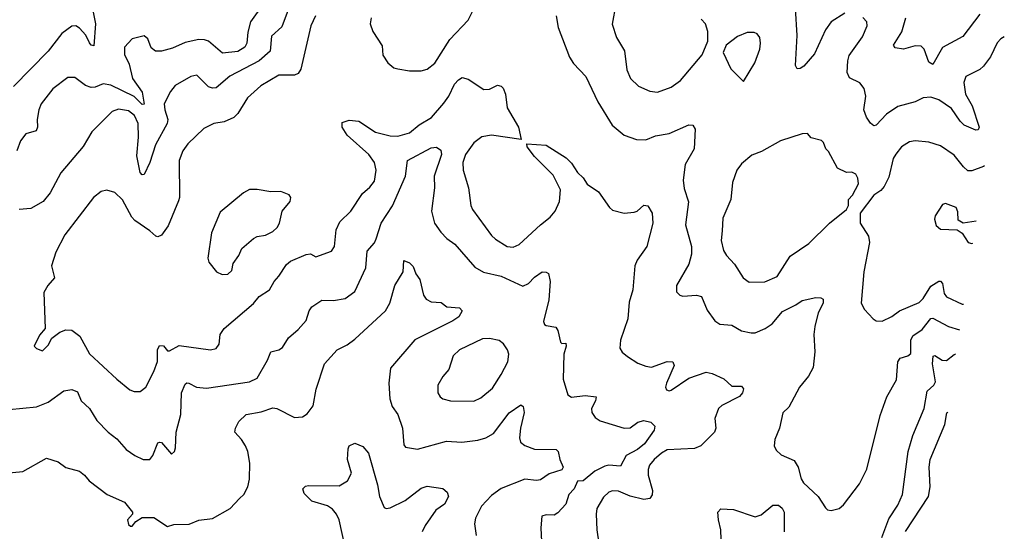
# Model space of a CAD drawing. Extents: x 1921360 to 2014538, y 768294 to 907744.
# Tile 384 of 412: x 2003858 to 2008901, y 863577 to 866196. Entities that reach past the tile are written whole.
import ezdxf

# ---------------------------------------------------------------- set-up
doc = ezdxf.new("R2010")
doc.units = 0

msp = doc.modelspace()

# ---------------------------------------------------------------- linework, layer by layer
at = {"layer": '0CON10XD'}
for points in [[(2005104.5, 866275), (2005040.9, 866185), (2005027.3, 866132.7), (2005020.9, 866075), (2005010.9, 866055), (2004975, 866032.7), (2004897.5, 866025), (2004825, 866085.5), (2004805, 866093.5), (2004775, 866094.5), (2004705, 866078.5), (2004640.7, 866049.3), (2004585, 866033.8), (2004553.3, 866035), (2004530.9, 866050.9), (2004515, 866097.5), (2004495, 866113.8), (2004435, 866097.5), (2004395.6, 866055), (2004395, 866017.5), (2004418.9, 865968.9), (2004435.4, 865895), (2004486.2, 865825), (2004495, 865762.5), (2004485, 865762.1), (2004445, 865802.1), (2004325, 865860), (2004285, 865867.1), (2004245, 865850.5), (2004225, 865849.1), (2004195, 865859.4), (2004140.3, 865900.3), (2004105, 865900), (2004028.3, 865841.7), (2003967.5, 865765), (2003955.7, 865734.3), (2003948.1, 865685), (2003949.4, 865645), (2003942.9, 865627.1), (2003889.3, 865610.7), (2003861.9, 865575), (2003843.1, 865525)], [(2005915, 865934.2), (2005945, 865942), (2005985, 865974), (2006061.4, 866095), (2006155, 866193.3), (2006200.6, 866285)], [(2006910.8, 866275), (2006893.2, 866173.2), (2006914.2, 866105), (2006955.7, 866035.7), (2006968.3, 865938.3), (2006987.1, 865895), (2007027.5, 865855), (2007085, 865829.4), (2007125, 865824.5)], [(2008085, 866228.6), (2008015, 866184.5), (2007985, 866144.3), (2007928.9, 866021.1), (2007875, 865958), (2007855, 865946), (2007840, 865945), (2007831.4, 865961.4), (2007840.4, 866115), (2007832.2, 866255)], [(2004233.5, 866243.5), (2004246.7, 866175), (2004237.5, 866062.5), (2004225, 866065.7), (2004215, 866077.1), (2004196.3, 866116.3), (2004165, 866152.8), (2004145, 866164.7), (2004125, 866162), (2004073.6, 866125), (2004004.6, 866035), (2003826.1, 865853.9)], [(2005233, 866247), (2005201, 866159), (2005148.3, 866111.7), (2005141.6, 866035), (2005085, 865985.3), (2004935, 865906.9), (2004865, 865847.5), (2004845, 865845.5), (2004825, 865852.2), (2004765, 865912.5), (2004735, 865905.6), (2004655, 865858.6), (2004631.3, 865828.7), (2004599.1, 865765), (2004601.3, 865735), (2004617.3, 865685), (2004614, 865665), (2004554.7, 865555), (2004524.4, 865465), (2004495, 865403.8), (2004485, 865402), (2004475, 865413.3), (2004458.8, 865498.8), (2004467.3, 865595), (2004465.2, 865665.2), (2004445.8, 865705), (2004415, 865729.7), (2004365, 865738.2), (2004331.1, 865725), (2004227.6, 865622.4), (2004183.7, 865546.3), (2004068.6, 865411.4), (2004015, 865310), (2003979.2, 865265), (2003915, 865229.2), (2003855, 865224)], [(2005373.6, 866215), (2005349.6, 866165), (2005298.3, 865941.7), (2005285, 865920), (2005265, 865912), (2005185, 865911.5), (2005093.3, 865856.7), (2005025, 865795.6), (2004975, 865715.8), (2004955.4, 865694.6), (2004905, 865673.3), (2004853.3, 865665), (2004800.7, 865639.3), (2004720.2, 865559.8), (2004694.7, 865525.3), (2004675.5, 865475.5), (2004676.4, 865286.4), (2004671.9, 865268.1), (2004618.8, 865141.2), (2004585, 865093.1), (2004565.5, 865084.5), (2004555, 865087.8), (2004525, 865115.5), (2004448, 865168), (2004432.2, 865185), (2004385, 865274.2), (2004345, 865312), (2004305, 865323.8), (2004275, 865316), (2004236, 865285), (2004090, 865095), (2004043.3, 865005), (2004021.9, 864935), (2004036, 864875), (2004002.5, 864835), (2003981.4, 864798.6), (2003988.8, 864615), (2003959.3, 864580.7), (2003932.5, 864525), (2003945, 864512.5), (2003975, 864500), (2004005, 864530), (2004022.5, 864565), (2004064.2, 864595.8), (2004095, 864608.8), (2004125, 864606), (2004165.8, 864575), (2004216, 864485), (2004356.3, 864356.3), (2004421.7, 864301.7), (2004445, 864293.3), (2004475, 864293.3), (2004504.5, 864315.5), (2004545.4, 864395), (2004564.6, 864445.4), (2004563.8, 864505), (2004575, 864528), (2004595, 864525.8), (2004615, 864501.2), (2004625, 864500), (2004675, 864527.5), (2004835, 864505.8), (2004865, 864512), (2004879.2, 864535), (2004885.8, 864585), (2004905.5, 864614.5), (2005056.3, 864743.6), (2005085, 864779.1), (2005137.9, 864812.1), (2005161.9, 864855), (2005185, 864882.2), (2005225, 864942.9), (2005245, 864959.4), (2005325, 864994.5), (2005346.9, 864996.9), (2005375, 864982), (2005455, 865011.2), (2005470.6, 865035), (2005479.4, 865120.6), (2005498.3, 865161.7), (2005554, 865215), (2005614.5, 865305.5), (2005652.1, 865337.9), (2005675, 865370), (2005684.4, 865425), (2005676.2, 865465), (2005646.9, 865505), (2005535.6, 865605), (2005510, 865645), (2005510.5, 865669.5), (2005545, 865682), (2005595, 865677.1), (2005680.5, 865620.5), (2005755, 865601.1), (2005795, 865598.8), (2005855, 865617.3), (2005905, 865658.2), (2005967.8, 865695), (2006030.9, 865769.1), (2006056.4, 865803.6), (2006085, 865865.6), (2006105, 865888.5), (2006125, 865900.6), (2006155, 865891.9), (2006235, 865838.6), (2006265, 865839.4), (2006305, 865860.8), (2006325, 865856), (2006334, 865845), (2006345.7, 865815), (2006354.2, 865745), (2006413.8, 865645), (2006427.5, 865582.5), (2006275, 865605.5), (2006225, 865595.5), (2006185, 865565.6), (2006142.1, 865505), (2006127.9, 865465), (2006129.5, 865425), (2006157.3, 865335), (2006169.1, 865245), (2006177.5, 865225), (2006275, 865091.9), (2006295, 865072.2), (2006355.5, 865035.5), (2006385, 865032.1), (2006417.1, 865045), (2006525.7, 865145), (2006575, 865184.4), (2006600.6, 865215), (2006622.2, 865265), (2006627.8, 865325), (2006590.5, 865400.5), (2006494.3, 865495), (2006457.5, 865545), (2006455, 865560), (2006555, 865553.8), (2006657.9, 865487.9), (2006685, 865461.2), (2006715, 865413.8), (2006745, 865386.2), (2006765, 865353.8), (2006823.3, 865315), (2006878.6, 865235), (2006895, 865220.8), (2006955, 865206.2), (2007005, 865210), (2007020, 865215), (2007055, 865246), (2007075, 865243.3), (2007098.1, 865205), (2007101.8, 865155), (2007070.6, 865035), (2007020, 864965), (2007008.1, 864935), (2006997.9, 864812.1), (2006980.3, 864749.7), (2006973.8, 864665), (2006936.2, 864555), (2006931.2, 864515), (2006944.3, 864494.3), (2006971.3, 864471.3), (2007025, 864438.1), (2007065, 864421.5), (2007095, 864417.3), (2007175, 864445.7), (2007203.9, 864443.9), (2007210, 864425), (2007170.8, 864335), (2007166.7, 864315), (2007171.7, 864301.7), (2007185, 864296.7), (2007195, 864300), (2007285, 864360.5), (2007375, 864392.2), (2007405.5, 864385.5), (2007465, 864357.5), (2007505, 864320), (2007555, 864319.2), (2007565.7, 864305.7), (2007560, 864285), (2007545, 864266.7), (2007455, 864221.5), (2007436.7, 864205), (2007419.4, 864155), (2007422.9, 864105), (2007417.5, 864085), (2007346.9, 864015), (2007315, 864000), (2007175, 863994), (2007145, 863977.5), (2007107.9, 863945), (2007084.1, 863915.9), (2007076.9, 863893.1), (2007077.7, 863865), (2007098.9, 863785), (2007096.9, 863763.1), (2007085.3, 863744.7), (2007055, 863739.1), (2006985, 863756.1), (2006925, 863782.1), (2006895, 863784.5), (2006875, 863776.7), (2006847.6, 863752.4), (2006815, 863694.2), (2006810.5, 863665), (2006813.7, 863585), (2006825.2, 863515)], [(2005658.8, 866205), (2005653.3, 866175), (2005667.5, 866135), (2005715, 866062.5), (2005718.8, 866015), (2005743.3, 865975), (2005775, 865950), (2005795, 865943.8), (2005855, 865934.2), (2005915, 865934.2)], [(2006605.6, 866215), (2006615.6, 866155), (2006673.9, 866003.9), (2006695, 865972), (2006758, 865905), (2006818.6, 865775), (2006892.9, 865655), (2006955, 865604.3), (2007017.7, 865582.3), (2007065, 865581.4), (2007115, 865601.1), (2007185, 865613.6), (2007285, 865657.1), (2007306.7, 865655), (2007317.5, 865635), (2007311.9, 865535), (2007266.2, 865455), (2007257.1, 865375), (2007261.2, 865331.2), (2007283.8, 865263.8), (2007269.1, 865145), (2007298.8, 865035), (2007299.6, 864995), (2007285.4, 864945), (2007222, 864835), (2007223, 864803), (2007240, 864785), (2007255, 864780), (2007325, 864786.5), (2007349.6, 864779.6), (2007379.6, 864709.6), (2007419.2, 864655), (2007445, 864637.1), (2007505, 864631.8), (2007555, 864603.6), (2007605, 864592.2), (2007625, 864593.3), (2007676, 864615), (2007711.5, 864638.5), (2007765, 864701.2), (2007834.1, 864735.9), (2007865, 864758.9), (2007935, 864773.1), (2007962, 864772), (2007973.3, 864765), (2007972.9, 864745), (2007947.5, 864695), (2007930, 864625), (2007926, 864585), (2007931.4, 864495), (2007922.2, 864415), (2007898.9, 864371.1), (2007851.9, 864315), (2007797.6, 864212.4), (2007766.4, 864183.6), (2007750, 864105), (2007725, 864047.5), (2007722.9, 864015), (2007732.7, 863992.7), (2007758.3, 863968.3), (2007825, 863940), (2007844.5, 863905), (2007860.6, 863845), (2007871.9, 863825), (2007947.5, 863755), (2007985, 863696.7), (2007996.4, 863686.4), (2008015, 863683.3), (2008055, 863693.3), (2008077.5, 863712.5), (2008159.4, 863820.6), (2008196.7, 863895), (2008265, 864170), (2008300, 864265), (2008348.2, 864351.8), (2008356.1, 864443.9), (2008367.3, 864462.7), (2008406.7, 864475), (2008422.5, 864487.5), (2008422.9, 864555), (2008431.9, 864578.1), (2008480.8, 864609.2), (2008525, 864666.8), (2008535, 864668.5), (2008615, 864625.3), (2008671.6, 864607.5)], [(2008901.1, 866108.2), (2008882.6, 866097.4), (2008865, 866077.5), (2008830.8, 866005), (2008795, 865957.8), (2008775, 865940.5), (2008704.5, 865905.5), (2008694.5, 865875), (2008702.5, 865815), (2008736.5, 865755), (2008772, 865645), (2008767.3, 865632.7), (2008755, 865630.8), (2008695, 865655.5), (2008675, 865675.6), (2008631, 865741), (2008565, 865785.4), (2008525, 865799.5), (2008485, 865795.8), (2008445.4, 865774.6), (2008355, 865752.2), (2008297.3, 865712.7), (2008245, 865655.7), (2008233, 865653), (2008215.5, 865665.5), (2008196, 865696), (2008181.8, 865735), (2008191.2, 865805), (2008183.1, 865843.1), (2008161.7, 865871.7), (2008108.6, 865898.6), (2008097.1, 865925), (2008099.1, 865985), (2008106.9, 866013.1), (2008175, 866108.8), (2008199.2, 866165), (2008196.2, 866185), (2008176.6, 866206.6)], [(2008775, 866224.6), (2008689.5, 866110.5), (2008585, 866052.9), (2008535, 865965.8), (2008515, 865978.6), (2008490, 866045), (2008475, 866060), (2008445, 866062.7), (2008385, 866044.6), (2008341.8, 866051.8), (2008334.3, 866065), (2008377, 866133), (2008397.6, 866205)], [(2007125, 865824.5), (2007195, 865850.6), (2007242.9, 865885), (2007353.3, 866016.7), (2007382.9, 866085), (2007382.2, 866135), (2007370.5, 866175), (2007349.2, 866199.2)], [(2007565, 865880), (2007624.2, 865975), (2007648.6, 866045), (2007653.1, 866075), (2007648.6, 866105), (2007635, 866124), (2007620.3, 866130.3), (2007585, 866129.4), (2007535, 866110), (2007476.7, 866065), (2007461.7, 866028.3), (2007500, 865945), (2007565, 865880)], [(2007595, 864852.5), (2007675, 864854.3), (2007738.6, 864881.4), (2007804.7, 864985.3), (2007899.4, 865050.6), (2008005, 865153.8), (2008092.5, 865225), (2008102.5, 865245), (2008102.5, 865275), (2008123.3, 865296.7), (2008153.8, 865355), (2008151.4, 865385), (2008141.2, 865405), (2008120, 865415), (2008093.6, 865413.6), (2008046.1, 865436.1), (2008000.7, 865520.7), (2007987.5, 865535), (2007975, 865567.5), (2007965, 865577.5), (2007911.7, 865591.7), (2007892.5, 865612.5), (2007865, 865611.2), (2007755, 865576.2), (2007658.3, 865521.7), (2007608.3, 865501.7), (2007555, 865458), (2007532, 865425), (2007508.3, 865361.7), (2007500.6, 865275), (2007459.4, 865180.6), (2007455.4, 865115.4), (2007450.4, 865065), (2007462.5, 865015), (2007478.3, 864988.3), (2007518.6, 864945), (2007563.6, 864873.6), (2007595, 864852.5)], [(2008800.1, 865447.5), (2008795, 865443.9), (2008735, 865421.6), (2008715, 865422.5), (2008692.2, 865442.2), (2008645, 865502.5), (2008575, 865550), (2008515, 865569.4), (2008445, 865575.6), (2008415, 865570.6), (2008374.6, 865545.4), (2008345, 865508), (2008332.5, 865485), (2008309.8, 865390.2), (2008285, 865341.2), (2008268.3, 865321.7), (2008232.3, 865297.7), (2008162.5, 865205), (2008163.3, 865155), (2008205, 865087.5), (2008210.6, 865055), (2008181.1, 864905), (2008168.6, 864745), (2008185, 864712), (2008230, 864665), (2008245, 864654.3), (2008275, 864651.9), (2008325, 864676.7), (2008364.7, 864705.3), (2008465, 864747.9), (2008485, 864768.5), (2008525, 864832.3), (2008565, 864857.7), (2008575, 864857.5), (2008585, 864845.8), (2008593.5, 864795), (2008605, 864777.5), (2008685, 864740), (2008691.8, 864739.3)], [(2003805, 864199.7), (2003945, 864214.1), (2004005, 864237.7), (2004085, 864295.6), (2004125, 864302.9), (2004155, 864290), (2004173.8, 864245), (2004215.4, 864205.4), (2004253.6, 864143.6), (2004310.8, 864085), (2004355, 864050.8), (2004402.9, 863995), (2004448, 863965), (2004490, 863945), (2004525, 863944.5), (2004540.9, 863965), (2004565, 864030), (2004575, 864034), (2004585, 864032), (2004635, 863971.2), (2004651.2, 863985), (2004655.7, 864004.3), (2004660, 864085), (2004684.2, 864175), (2004687.3, 864285), (2004705, 864330), (2004715, 864337.1), (2004725, 864335.7), (2004764.2, 864314.2), (2004815, 864309.6), (2005035, 864341.8), (2005075, 864360.5), (2005127.9, 864452.1), (2005144.6, 864495.4), (2005185, 864505.6), (2005205, 864517.5), (2005235, 864567.5), (2005285, 864610), (2005325, 864655.7), (2005340.5, 864705), (2005354.7, 864725.3), (2005405, 864759.5), (2005465, 864758.1), (2005525, 864768.1), (2005574.4, 864805), (2005631.1, 864925), (2005638.5, 865011.5), (2005675, 865053.1), (2005684.4, 865074.4), (2005709.4, 865155), (2005767.2, 865242.8), (2005834.2, 865395), (2005844.4, 865475), (2005965, 865540), (2005992.5, 865542.5), (2006015, 865527.5), (2006017.8, 865505), (2005981.8, 865395), (2005982.9, 865335), (2005968.2, 865215), (2005983.3, 865155), (2006015, 865108), (2006045.5, 865075.5), (2006086.1, 865046.1), (2006188.7, 864928.7), (2006234.1, 864904.1), (2006325, 864883.5), (2006435, 864832.5), (2006464.5, 864845.5), (2006495, 864878.6), (2006534.4, 864905.6), (2006553.9, 864903.9), (2006566, 864896), (2006575.7, 864855), (2006568.9, 864761.1), (2006541.7, 864651.7), (2006546.2, 864636.2), (2006555, 864630), (2006605, 864621.2), (2006614.2, 864605), (2006627.5, 864545), (2006635, 864537.5), (2006655, 864540), (2006657.5, 864525), (2006645.8, 864484.2), (2006641.9, 864355), (2006665.9, 864275.9), (2006685, 864263.6), (2006755, 864272.1), (2006810, 864265), (2006808, 864245), (2006787.5, 864205), (2006789.2, 864185), (2006805, 864159.2), (2006831.7, 864141.7), (2006955, 864105.5), (2006985, 864106.5), (2007025, 864136.2), (2007055, 864143.8), (2007091.2, 864135), (2007111.2, 864115), (2007108, 864095), (2007058.4, 864025), (2007022.5, 863995), (2006965.2, 863964.8), (2006935, 863911.1), (2006875, 863915.2), (2006855, 863910.5), (2006803.2, 863885), (2006745, 863835.4), (2006715, 863834), (2006698.5, 863795), (2006671.5, 863765), (2006655, 863716), (2006615, 863672.2), (2006595, 863660), (2006555, 863661.2), (2006533.3, 863655), (2006527.1, 863595), (2006530.6, 863525)], [(2004895, 864892), (2004925, 864893.8), (2004945, 864912.5), (2004952.3, 864947.7), (2004981.2, 864988.8), (2004995.8, 865024.2), (2005055, 865076.2), (2005074.4, 865085.6), (2005117.8, 865092.2), (2005155, 865111.4), (2005177.3, 865132.7), (2005188.8, 865155), (2005201.9, 865215), (2005243.8, 865265), (2005247.5, 865285), (2005239.3, 865299.3), (2005196.1, 865316.1), (2005145, 865313.8), (2005075, 865326.2), (2005035, 865326.2), (2005005, 865310), (2004885, 865211.2), (2004840.8, 865105), (2004822, 864975), (2004826.7, 864955), (2004866.7, 864905), (2004895, 864892)], [(2008756.7, 865164.1), (2008690, 865155), (2008665, 865170), (2008663, 865213), (2008653.9, 865233.9), (2008600, 865255), (2008585, 865250), (2008547.5, 865192.5), (2008544, 865175), (2008552.7, 865142.7), (2008575, 865124), (2008659.5, 865119.5), (2008685, 865103.3), (2008715.9, 865055.9), (2008735, 865050), (2008739.6, 865051.8)], [(2003785, 863874.3), (2003875, 863883.3), (2003995, 863952), (2004055, 863932), (2004095, 863904), (2004165, 863884), (2004190, 863865), (2004213.8, 863835), (2004306.7, 863765), (2004395, 863725.8), (2004436, 863675), (2004436, 863664), (2004411.2, 863635), (2004415, 863612.5), (2004425, 863602.5), (2004435, 863602.5), (2004453.6, 863626.4), (2004485, 863647.5), (2004545, 863647.5), (2004615, 863601.2), (2004648.3, 863611.7), (2004725.8, 863614.2), (2004775.9, 863634.1), (2004845, 863642.5), (2004936.4, 863693.6), (2004983.8, 863745), (2005005.8, 863765), (2005027.5, 863805), (2005035.7, 863844.3), (2005037.1, 863925), (2005026.5, 863985), (2005014.7, 864014.7), (2004995, 864046.9), (2004960, 864085), (2004963.1, 864105), (2004981.2, 864138.8), (2005017.5, 864175), (2005095, 864188.1), (2005155, 864209.2), (2005175, 864206), (2005265, 864158.6), (2005307.3, 864162.7), (2005331.2, 864178.8), (2005360.9, 864219.1), (2005376.9, 864305), (2005418.6, 864435), (2005483.6, 864506.4), (2005535, 864531.4), (2005575, 864560.6), (2005732.5, 864705), (2005754.4, 864745), (2005779.5, 864835), (2005822.5, 864905), (2005825, 864962.5), (2005855, 864952), (2005873.2, 864933.2), (2005887.5, 864895), (2005907.3, 864865), (2005926.2, 864786.2), (2005940.8, 864765), (2005965, 864751.1), (2006017.6, 864747.6), (2006045.7, 864725.7), (2006110.5, 864720.5), (2006123.8, 864705), (2006107.1, 864675), (2006076.7, 864655), (2005882.2, 864557.8), (2005757.6, 864412.4), (2005748.5, 864335), (2005754.5, 864254.5), (2005765.8, 864215), (2005795.7, 864175), (2005819.4, 864105), (2005825, 864020), (2005835, 864007.5), (2005895, 863997.5), (2006045, 864037.9), (2006123.6, 864033.6), (2006205, 864043.8), (2006245, 864056.2), (2006285, 864077.3), (2006365, 864182.5), (2006425, 864223.8), (2006436.2, 864215), (2006441.4, 864185), (2006422.7, 864105), (2006417.7, 864055), (2006423.5, 864033.5), (2006445, 864015.5), (2006495, 863997.7), (2006606.7, 863995), (2006616.7, 863985), (2006624.4, 863944.4), (2006641.1, 863905), (2006635, 863892.2), (2006569.4, 863870.6), (2006525, 863840.8), (2006505, 863836.7), (2006445, 863843.9), (2006325, 863795.9), (2006275, 863760.4), (2006223.1, 863705), (2006193.6, 863645), (2006188.2, 863615), (2006195.6, 863555)], [(2006185, 864243.1), (2006220.7, 864259.3), (2006280.2, 864309.8), (2006325, 864379.2), (2006358.5, 864445), (2006363.2, 864483.2), (2006357.5, 864505), (2006336.6, 864536.6), (2006313.2, 864553.2), (2006265, 864564.4), (2006228.3, 864561.7), (2006110, 864505), (2006078.8, 864475), (2006055.6, 864404.4), (2006025, 864368.8), (2006000.6, 864325), (2006000, 864285), (2006012, 864265), (2006025.7, 864255.7), (2006065, 864244.3), (2006185, 864243.1)], [(2008273.9, 863545), (2008309.5, 863640.5), (2008355, 863710), (2008379.5, 863765), (2008408.9, 863985), (2008432.2, 864067.8), (2008490, 864205), (2008505.3, 864294.7), (2008540, 864325), (2008548.3, 864341.7), (2008533, 864435), (2008536.8, 864473.2), (2008545, 864477.1), (2008582.3, 864452.3), (2008605, 864450.6), (2008645, 864481.8), (2008652.8, 864484.5)], [(2008394.5, 863575.5), (2008513.2, 863755), (2008521, 863805), (2008516.5, 863905), (2008520.7, 863945), (2008596.5, 864123.5), (2008606.7, 864183.3), (2008611.2, 864186)], [(2005525.9, 863495), (2005495.3, 863635), (2005481.6, 863665), (2005460.6, 863690.6), (2005435, 863706.7), (2005355, 863731.1), (2005315, 863770), (2005308.8, 863795), (2005322.3, 863807.7), (2005338.3, 863811.7), (2005495, 863810), (2005538, 863835), (2005558.1, 863875), (2005537.8, 863945), (2005540.6, 863999.4), (2005546.1, 864013.9), (2005575, 864028.8), (2005615, 864011.2), (2005645, 863976.7), (2005691.2, 863815), (2005701.8, 863755), (2005725, 863698.8), (2005735, 863694.2), (2005755, 863697.1), (2005831.9, 863735), (2005915, 863797.8), (2005945, 863808.6), (2006025, 863796.7), (2006047.3, 863777.3), (2006053.8, 863755), (2006033.8, 863715), (2005990, 863685), (2005935, 863606), (2005920, 863575)], [(2007453.1, 863485), (2007450, 863585), (2007437.1, 863635), (2007434.2, 863675), (2007448.8, 863691.2), (2007515, 863688.6), (2007625, 863650.6), (2007655, 863661.1), (2007715, 863710), (2007745, 863711.4), (2007763.1, 863695), (2007773.5, 863675), (2007773.3, 863575)]]:
    msp.add_lwpolyline(points, dxfattribs=at)

doc.saveas('drawing.dxf')
